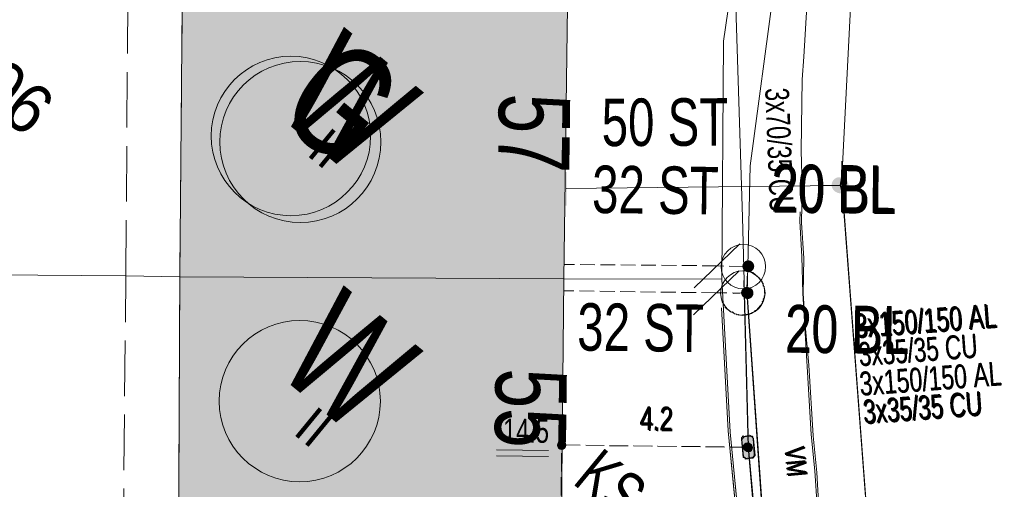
# Model space of a CAD drawing. Header units: metres. Extents: x -740 to 758, y -633 to 854.
# Tile 542 of 656: x 126 to 148, y -358 to -347. Entities that reach past the tile are written whole.
import ezdxf

# ---------------------------------------------------------------- set-up
doc = ezdxf.new("R2010")
doc.units = ezdxf.units.M
doc.header["$MEASUREMENT"] = 0
for name, pattern in [('1248_416', [1.664, 1.248, -0.416]), ('333_125', [0.4576, 0.3328, -0.1248]), ('416_125', [0.5408, 0.416, -0.1248])]:
    doc.linetypes.add(name, pattern=pattern)
for name, color, linetype in [('Gas.LOVION', 7, 'Continuous'), ('Grundkarte.LOVION', 7, 'Continuous'), ('Grundkarte_Text.LOVION', 7, 'Continuous'), ('Strom.LOVION', 7, 'Continuous'), ('StromBemass.LOVION', 7, 'Continuous'), ('Wasser.LOVION', 7, 'Continuous')]:
    doc.layers.add(name, color=color, linetype=linetype)
doc.styles.add('ERSTELLTER_STIL_1', font='arial.ttf')

msp = doc.modelspace()

# ---------------------------------------------------------------- hatches: boundary and pattern name
at = {"layer": 'Gas.LOVION', "linetype": 'Continuous', "lineweight": 13}
for points in [[(138.062, -351.484), (138.062, -350.73), (137.679, -350.738), (137.678, -351.492)], [(144.336, -351.133), (144.349, -351.115), (144.359, -351.096), (144.367, -351.075), (144.373, -351.054), (144.376, -351.032), (144.375, -351.01), (144.373, -350.988), (144.367, -350.966), (144.359, -350.946), (144.348, -350.926), (144.335, -350.908), (144.32, -350.892), (144.303, -350.878), (144.284, -350.866), (144.264, -350.857), (144.243, -350.85), (144.221, -350.846), (144.199, -350.845), (144.177, -350.846), (144.155, -350.851), (144.134, -350.858), (144.114, -350.867), (144.095, -350.879), (144.078, -350.893), (144.063, -350.909), (144.05, -350.927), (144.04, -350.947), (144.032, -350.967), (144.026, -350.989), (144.024, -351.011), (144.024, -351.033), (144.026, -351.055), (144.032, -351.076), (144.04, -351.097), (144.051, -351.116), (144.064, -351.134), (144.079, -351.15), (144.096, -351.164), (144.115, -351.176), (144.135, -351.185), (144.156, -351.192), (144.178, -351.196), (144.2, -351.198), (144.222, -351.196), (144.244, -351.192), (144.265, -351.185), (144.285, -351.175), (144.304, -351.164), (144.321, -351.149)], [(144.344, -351.132), (144.357, -351.114), (144.367, -351.095), (144.375, -351.074), (144.381, -351.053), (144.384, -351.031), (144.383, -351.009), (144.381, -350.987), (144.375, -350.966), (144.367, -350.945), (144.356, -350.926), (144.343, -350.908), (144.328, -350.892), (144.311, -350.878), (144.292, -350.866), (144.272, -350.857), (144.251, -350.85), (144.23, -350.846), (144.207, -350.845), (144.185, -350.846), (144.164, -350.85), (144.143, -350.857), (144.123, -350.867), (144.104, -350.879), (144.087, -350.893), (144.072, -350.909), (144.059, -350.927), (144.049, -350.946), (144.041, -350.967), (144.035, -350.988), (144.033, -351.01), (144.033, -351.032), (144.035, -351.054), (144.041, -351.075), (144.049, -351.096), (144.06, -351.115), (144.073, -351.133), (144.088, -351.149), (144.105, -351.163), (144.124, -351.175), (144.144, -351.184), (144.165, -351.191), (144.187, -351.195), (144.209, -351.196), (144.231, -351.195), (144.252, -351.191), (144.273, -351.184), (144.293, -351.174), (144.312, -351.162), (144.329, -351.148)], [(144.36, -351.145), (144.373, -351.127), (144.383, -351.107), (144.391, -351.087), (144.397, -351.065), (144.4, -351.044), (144.4, -351.022), (144.397, -351), (144.391, -350.978), (144.383, -350.958), (144.372, -350.939), (144.359, -350.921), (144.344, -350.905), (144.327, -350.891), (144.308, -350.879), (144.288, -350.87), (144.267, -350.863), (144.246, -350.859), (144.224, -350.858), (144.202, -350.859), (144.18, -350.863), (144.159, -350.87), (144.139, -350.88), (144.121, -350.891), (144.104, -350.906), (144.089, -350.922), (144.076, -350.94), (144.065, -350.959), (144.057, -350.979), (144.052, -351.001), (144.049, -351.023), (144.049, -351.045), (144.052, -351.067), (144.058, -351.088), (144.066, -351.108), (144.076, -351.128), (144.089, -351.146), (144.105, -351.162), (144.122, -351.176), (144.14, -351.187), (144.16, -351.197), (144.181, -351.203), (144.203, -351.207), (144.225, -351.209), (144.247, -351.207), (144.269, -351.203), (144.289, -351.196), (144.309, -351.187), (144.328, -351.175), (144.345, -351.161)], [(144.362, -351.145), (144.375, -351.127), (144.386, -351.108), (144.394, -351.087), (144.399, -351.066), (144.402, -351.044), (144.402, -351.022), (144.399, -351), (144.394, -350.979), (144.385, -350.958), (144.375, -350.939), (144.362, -350.921), (144.346, -350.905), (144.329, -350.891), (144.311, -350.879), (144.291, -350.87), (144.27, -350.863), (144.248, -350.859), (144.226, -350.858), (144.204, -350.859), (144.182, -350.863), (144.161, -350.87), (144.142, -350.88), (144.123, -350.892), (144.106, -350.906), (144.091, -350.922), (144.078, -350.94), (144.067, -350.959), (144.059, -350.98), (144.054, -351.001), (144.051, -351.023), (144.051, -351.045), (144.054, -351.067), (144.06, -351.088), (144.068, -351.109), (144.079, -351.128), (144.092, -351.146), (144.107, -351.162), (144.124, -351.176), (144.143, -351.188), (144.162, -351.197), (144.183, -351.204), (144.205, -351.208), (144.227, -351.209), (144.249, -351.208), (144.271, -351.203), (144.292, -351.196), (144.312, -351.187), (144.33, -351.175), (144.347, -351.161)]]:
    msp.add_hatch(color=7, dxfattribs=at).paths.add_polyline_path(points)
at = {"layer": 'Grundkarte.LOVION', "linetype": 'Continuous', "lineweight": 18}
for points in [[(129.421, -346.994), (129.367, -353.088), (138.001, -353.13), (138.082, -347.004), (134.977, -346.983)], [(129.367, -353.088), (129.333, -359.091), (137.941, -359.166), (138.001, -353.13)]]:
    msp.add_hatch(color=9, dxfattribs=at).paths.add_polyline_path(points)
at = {"layer": 'Strom.LOVION', "linetype": 'Continuous', "lineweight": 13}
for points in [[(142.031, -356.658), (141.992, -356.706), (142.035, -357.145), (142.064, -357.143), (142.096, -357.169), (142.227, -357.141), (142.243, -357.155), (142.282, -357.106), (142.279, -357.077), (142.258, -356.71), (142.242, -356.697), (142.239, -356.667), (142.21, -356.67), (142.178, -356.644), (142.048, -356.671)], [(142.005, -356.744), (142.042, -357.124), (142.074, -357.151), (142.077, -357.18), (142.252, -357.163), (142.305, -357.098), (142.268, -356.718), (142.252, -356.705), (142.249, -356.675), (142.22, -356.678), (142.204, -356.665), (142.057, -356.679)]]:
    msp.add_hatch(color=7, dxfattribs=at).paths.add_polyline_path(points)
at = {"layer": 'StromBemass.LOVION', "linetype": 'Continuous', "lineweight": 13}
for points in [[(138.025, -356.929), (138.032, -356.92), (138.037, -356.909), (138.042, -356.898), (138.045, -356.887), (138.046, -356.875), (138.046, -356.863), (138.045, -356.851), (138.042, -356.839), (138.037, -356.828), (138.031, -356.818), (138.024, -356.808), (138.016, -356.8), (138.007, -356.792), (137.997, -356.786), (137.986, -356.781), (137.975, -356.777), (137.963, -356.775), (137.951, -356.774), (137.939, -356.775), (137.927, -356.777), (137.916, -356.781), (137.905, -356.786), (137.895, -356.792), (137.886, -356.8), (137.878, -356.809), (137.871, -356.818), (137.865, -356.829), (137.861, -356.84), (137.858, -356.852), (137.856, -356.863), (137.856, -356.875), (137.858, -356.887), (137.861, -356.899), (137.865, -356.91), (137.871, -356.92), (137.878, -356.93), (137.886, -356.938), (137.896, -356.946), (137.906, -356.952), (137.917, -356.957), (137.928, -356.961), (137.94, -356.963), (137.952, -356.964), (137.964, -356.963), (137.975, -356.961), (137.987, -356.957), (137.997, -356.952), (138.007, -356.946), (138.017, -356.938)], [(138.025, -356.929), (138.032, -356.92), (138.037, -356.909), (138.042, -356.898), (138.045, -356.887), (138.046, -356.875), (138.046, -356.863), (138.045, -356.851), (138.042, -356.839), (138.037, -356.828), (138.031, -356.818), (138.024, -356.808), (138.016, -356.8), (138.007, -356.792), (137.997, -356.786), (137.986, -356.781), (137.975, -356.777), (137.963, -356.775), (137.951, -356.774), (137.939, -356.775), (137.927, -356.777), (137.916, -356.781), (137.905, -356.786), (137.895, -356.792), (137.886, -356.8), (137.878, -356.809), (137.871, -356.818), (137.865, -356.829), (137.861, -356.84), (137.858, -356.852), (137.856, -356.863), (137.856, -356.875), (137.858, -356.887), (137.861, -356.899), (137.865, -356.91), (137.871, -356.92), (137.878, -356.93), (137.886, -356.938), (137.896, -356.946), (137.906, -356.952), (137.917, -356.957), (137.928, -356.961), (137.94, -356.963), (137.952, -356.964), (137.964, -356.963), (137.975, -356.961), (137.987, -356.957), (137.997, -356.952), (138.007, -356.946), (138.017, -356.938)], [(142.199, -356.968), (142.206, -356.958), (142.212, -356.948), (142.216, -356.937), (142.219, -356.926), (142.22, -356.915), (142.22, -356.903), (142.219, -356.892), (142.216, -356.88), (142.212, -356.87), (142.206, -356.859), (142.199, -356.85), (142.191, -356.842), (142.182, -356.834), (142.172, -356.828), (142.162, -356.823), (142.151, -356.82), (142.14, -356.818), (142.128, -356.817), (142.116, -356.818), (142.105, -356.82), (142.094, -356.823), (142.084, -356.828), (142.074, -356.835), (142.065, -356.842), (142.057, -356.851), (142.05, -356.86), (142.045, -356.87), (142.04, -356.881), (142.038, -356.892), (142.036, -356.904), (142.036, -356.915), (142.038, -356.927), (142.041, -356.938), (142.045, -356.949), (142.051, -356.959), (142.057, -356.968), (142.065, -356.977), (142.074, -356.984), (142.084, -356.99), (142.095, -356.995), (142.106, -356.998), (142.117, -357.001), (142.129, -357.001), (142.14, -357.001), (142.151, -356.998), (142.162, -356.995), (142.173, -356.99), (142.183, -356.984), (142.192, -356.976)], [(142.224, -356.984), (142.231, -356.975), (142.237, -356.964), (142.241, -356.954), (142.244, -356.942), (142.245, -356.931), (142.245, -356.919), (142.244, -356.907), (142.241, -356.896), (142.236, -356.885), (142.231, -356.875), (142.224, -356.866), (142.216, -356.857), (142.207, -356.85), (142.197, -356.843), (142.186, -356.839), (142.175, -356.835), (142.164, -356.833), (142.152, -356.832), (142.14, -356.833), (142.129, -356.835), (142.118, -356.839), (142.107, -356.844), (142.098, -356.85), (142.089, -356.858), (142.081, -356.866), (142.074, -356.876), (142.068, -356.886), (142.064, -356.897), (142.061, -356.908), (142.06, -356.92), (142.06, -356.931), (142.061, -356.943), (142.064, -356.954), (142.068, -356.965), (142.074, -356.975), (142.081, -356.985), (142.089, -356.993), (142.098, -357.001), (142.108, -357.007), (142.118, -357.012), (142.13, -357.015), (142.141, -357.017), (142.153, -357.018), (142.164, -357.017), (142.176, -357.015), (142.187, -357.011), (142.197, -357.006), (142.207, -357), (142.216, -356.993)]]:
    msp.add_hatch(color=7, dxfattribs=at).paths.add_polyline_path(points)
at = {"layer": 'Wasser.LOVION', "linetype": 'Continuous', "lineweight": 13}
for points in [[(138.007, -353.189), (138.007, -352.435), (137.637, -352.427), (137.621, -353.167)], [(142.251, -352.932), (142.26, -352.919), (142.268, -352.904), (142.274, -352.888), (142.278, -352.872), (142.28, -352.856), (142.28, -352.839), (142.278, -352.823), (142.274, -352.807), (142.268, -352.791), (142.26, -352.777), (142.25, -352.763), (142.239, -352.751), (142.226, -352.741), (142.212, -352.732), (142.197, -352.725), (142.181, -352.72), (142.164, -352.716), (142.148, -352.715), (142.131, -352.717), (142.115, -352.72), (142.099, -352.725), (142.084, -352.732), (142.07, -352.741), (142.057, -352.752), (142.046, -352.764), (142.036, -352.777), (142.028, -352.792), (142.022, -352.807), (142.018, -352.824), (142.016, -352.84), (142.016, -352.857), (142.018, -352.873), (142.022, -352.889), (142.029, -352.905), (142.037, -352.919), (142.046, -352.933), (142.058, -352.945), (142.071, -352.955), (142.085, -352.964), (142.1, -352.971), (142.116, -352.976), (142.132, -352.979), (142.149, -352.98), (142.165, -352.979), (142.182, -352.976), (142.197, -352.971), (142.212, -352.964), (142.226, -352.955), (142.239, -352.944)], [(142.251, -352.932), (142.26, -352.919), (142.268, -352.904), (142.274, -352.888), (142.278, -352.872), (142.28, -352.856), (142.28, -352.839), (142.278, -352.823), (142.274, -352.807), (142.268, -352.791), (142.26, -352.777), (142.25, -352.763), (142.239, -352.751), (142.226, -352.741), (142.212, -352.732), (142.197, -352.725), (142.181, -352.72), (142.164, -352.716), (142.148, -352.715), (142.131, -352.717), (142.115, -352.72), (142.099, -352.725), (142.084, -352.732), (142.07, -352.741), (142.057, -352.752), (142.046, -352.764), (142.036, -352.777), (142.028, -352.792), (142.022, -352.807), (142.018, -352.824), (142.016, -352.84), (142.016, -352.857), (142.018, -352.873), (142.022, -352.889), (142.029, -352.905), (142.037, -352.919), (142.046, -352.933), (142.058, -352.945), (142.071, -352.955), (142.085, -352.964), (142.1, -352.971), (142.116, -352.976), (142.132, -352.979), (142.149, -352.98), (142.165, -352.979), (142.182, -352.976), (142.197, -352.971), (142.212, -352.964), (142.226, -352.955), (142.239, -352.944)], [(138.006, -353.78), (138.006, -353.026), (137.636, -353.018), (137.635, -353.772)], [(142.217, -353.525), (142.227, -353.511), (142.235, -353.497), (142.24, -353.482), (142.244, -353.466), (142.246, -353.45), (142.246, -353.433), (142.244, -353.417), (142.24, -353.401), (142.234, -353.386), (142.226, -353.372), (142.217, -353.359), (142.205, -353.347), (142.193, -353.336), (142.179, -353.328), (142.164, -353.321), (142.148, -353.316), (142.132, -353.313), (142.116, -353.312), (142.1, -353.313), (142.084, -353.316), (142.068, -353.321), (142.053, -353.328), (142.039, -353.337), (142.027, -353.347), (142.016, -353.359), (142.006, -353.373), (141.998, -353.387), (141.992, -353.402), (141.988, -353.418), (141.986, -353.434), (141.986, -353.451), (141.988, -353.467), (141.993, -353.483), (141.999, -353.498), (142.007, -353.512), (142.016, -353.525), (142.027, -353.537), (142.04, -353.548), (142.054, -353.556), (142.069, -353.563), (142.084, -353.568), (142.1, -353.571), (142.117, -353.572), (142.133, -353.571), (142.149, -353.568), (142.165, -353.563), (142.18, -353.556), (142.193, -353.547), (142.206, -353.537)], [(142.217, -353.525), (142.227, -353.511), (142.235, -353.497), (142.24, -353.482), (142.244, -353.466), (142.246, -353.45), (142.246, -353.433), (142.244, -353.417), (142.24, -353.401), (142.234, -353.386), (142.226, -353.372), (142.217, -353.359), (142.205, -353.347), (142.193, -353.336), (142.179, -353.328), (142.164, -353.321), (142.148, -353.316), (142.132, -353.313), (142.116, -353.312), (142.1, -353.313), (142.084, -353.316), (142.068, -353.321), (142.053, -353.328), (142.039, -353.337), (142.027, -353.347), (142.016, -353.359), (142.006, -353.373), (141.998, -353.387), (141.992, -353.402), (141.988, -353.418), (141.986, -353.434), (141.986, -353.451), (141.988, -353.467), (141.993, -353.483), (141.999, -353.498), (142.007, -353.512), (142.016, -353.525), (142.027, -353.537), (142.04, -353.548), (142.054, -353.556), (142.069, -353.563), (142.084, -353.568), (142.1, -353.571), (142.117, -353.572), (142.133, -353.571), (142.149, -353.568), (142.165, -353.563), (142.18, -353.556), (142.193, -353.547), (142.206, -353.537)], [(142.234, -353.535), (142.244, -353.521), (142.252, -353.507), (142.258, -353.491), (142.262, -353.475), (142.264, -353.458), (142.264, -353.442), (142.262, -353.425), (142.258, -353.409), (142.252, -353.394), (142.244, -353.379), (142.234, -353.366), (142.222, -353.354), (142.209, -353.343), (142.195, -353.334), (142.18, -353.327), (142.164, -353.322), (142.148, -353.319), (142.131, -353.318), (142.115, -353.319), (142.099, -353.322), (142.083, -353.327), (142.068, -353.335), (142.054, -353.344), (142.041, -353.354), (142.03, -353.366), (142.02, -353.38), (142.012, -353.394), (142.006, -353.41), (142.002, -353.426), (142, -353.443), (142, -353.459), (142.002, -353.476), (142.006, -353.492), (142.012, -353.507), (142.02, -353.522), (142.03, -353.535), (142.042, -353.547), (142.054, -353.558), (142.068, -353.567), (142.084, -353.574), (142.099, -353.579), (142.116, -353.582), (142.132, -353.583), (142.149, -353.582), (142.165, -353.579), (142.181, -353.574), (142.196, -353.566), (142.21, -353.557), (142.223, -353.547)], [(142.234, -353.535), (142.244, -353.521), (142.252, -353.507), (142.258, -353.491), (142.262, -353.475), (142.264, -353.458), (142.264, -353.442), (142.262, -353.425), (142.258, -353.409), (142.252, -353.394), (142.244, -353.379), (142.234, -353.366), (142.222, -353.354), (142.209, -353.343), (142.195, -353.334), (142.18, -353.327), (142.164, -353.322), (142.148, -353.319), (142.131, -353.318), (142.115, -353.319), (142.099, -353.322), (142.083, -353.327), (142.068, -353.335), (142.054, -353.344), (142.041, -353.354), (142.03, -353.366), (142.02, -353.38), (142.012, -353.394), (142.006, -353.41), (142.002, -353.426), (142, -353.443), (142, -353.459), (142.002, -353.476), (142.006, -353.492), (142.012, -353.507), (142.02, -353.522), (142.03, -353.535), (142.042, -353.547), (142.054, -353.558), (142.068, -353.567), (142.084, -353.574), (142.099, -353.579), (142.116, -353.582), (142.132, -353.583), (142.149, -353.582), (142.165, -353.579), (142.181, -353.574), (142.196, -353.566), (142.21, -353.557), (142.223, -353.547)]]:
    msp.add_hatch(color=7, dxfattribs=at).paths.add_polyline_path(points)

# ---------------------------------------------------------------- linework, layer by layer
at = {"layer": 'Gas.LOVION', "color": 5, "linetype": 'Continuous', "lineweight": 18}
for points in [[(145.093, -362.028), (144.273, -351.231), (144.224, -351.029), (144.252, -350.864), (144.626, -343.498), (144.722, -343.119), (145.819, -338.77), (143.265, -338.798), (141.217, -338.865), (137.263, -339.681), (130.032, -341.599), (128.532, -341.982), (125.681, -342.601), (118.485, -344.871), (115.32, -345.905), (114.334, -346.252), (114.188, -346.267)], [(157.917, -420.438), (154.086, -409.67), (152.651, -404.668), (152.554, -404.426), (152.096, -402.919), (150.664, -398.242), (148.187, -386.514), (148.089, -385.814), (146.644, -375.876), (146.452, -374.669), (145.337, -365.379), (145.141, -362.768), (144.264, -351.223), (144.214, -351.021), (144.242, -350.856), (144.251, -350.486)], [(144.224, -351.029), (138.054, -351.101)], [(144.214, -351.021), (143.802, -351.032)]]:
    msp.add_lwpolyline(points, dxfattribs=at)
msp.add_circle((131.864, -349.918), 1.792, dxfattribs=at)
at = {"layer": 'Grundkarte.LOVION', "color": 8, "linetype": 'Continuous', "lineweight": 18}
for points in [[(142.567, -365.068), (141.737, -356.578), (141.549, -353.138), (141.587, -347.785), (142.03, -344.756), (142.31, -342.187), (143.767, -336.222), (144.693, -332.999), (144.787, -332.753), (144.875, -332.449), (144.996, -332.171), (145.058, -331.899), (145.299, -331.343), (145.388, -331.039), (145.482, -330.793), (145.723, -330.238), (145.812, -329.934), (145.932, -329.656), (146.027, -329.41), (146.509, -328.299), (146.603, -328.053), (146.756, -327.802), (146.85, -327.556), (147.024, -327.214)], [(142.03, -344.756), (141.587, -347.785), (141.549, -353.138), (138.001, -353.13), (129.367, -353.088), (128.152, -353.059), (124.189, -353.032)], [(142.567, -365.068), (141.737, -356.578), (141.549, -353.138), (141.587, -347.785), (142.03, -344.756)], [(144.205, -363.075), (143.999, -360.967), (143.881, -360.063), (143.821, -359.152), (143.735, -358.274), (143.687, -357.481), (143.607, -356.661), (143.511, -355.074), (143.431, -354.254), (143.383, -353.461), (143.394, -352.662), (143.346, -351.869), (143.356, -351.07), (143.335, -350.244), (143.356, -348.646), (143.395, -348.14), (143.462, -347.01)], [(145.148, -371.604), (144.963, -370.322), (144.837, -369.034), (144.601, -367.224), (144.516, -366.346), (144.398, -365.441), (144.338, -364.531), (144.22, -363.626), (143.871, -360.054), (143.811, -359.144), (143.693, -358.239), (143.645, -357.446), (143.565, -356.626), (143.373, -353.453), (143.352, -352.628), (143.304, -351.834), (143.313, -351.626)], [(153.723, -416.991), (153.392, -416.019), (150.246, -406.218), (149.128, -402.337), (147.471, -395.968), (146.152, -390.038), (145.254, -385.692), (143.773, -375.374), (142.531, -365.092), (141.695, -356.543), (141.543, -353.78), (141.695, -356.543), (141.953, -359.178), (137.899, -359.131), (137.132, -359.147)], [(153.723, -416.991), (153.392, -416.019), (150.246, -406.218), (149.128, -402.337), (147.471, -395.968), (146.152, -390.038), (145.254, -385.692), (143.773, -375.374), (142.531, -365.092), (141.695, -356.543), (141.543, -353.78)]]:
    msp.add_lwpolyline(points, dxfattribs=at)
at = {"layer": 'Grundkarte.LOVION', "color": 253, "linetype": 'Continuous', "lineweight": 18}
for points in [[(142.03, -344.756), (141.587, -347.785), (141.549, -353.138), (141.737, -356.578), (142.567, -365.068)], [(141.543, -353.78), (141.695, -356.543), (142.531, -365.092), (143.773, -375.374), (145.254, -385.692), (146.152, -390.038), (147.471, -395.968), (149.128, -402.337), (150.246, -406.218), (153.392, -416.019), (153.723, -416.991)]]:
    msp.add_lwpolyline(points, dxfattribs=at)
at = {"layer": 'Grundkarte.LOVION', "color": 8, "linetype": '1248_416', "lineweight": 18}
for points in [[(129.367, -353.088), (128.152, -353.059), (128.195, -346.848), (129.421, -346.994)], [(129.333, -359.091), (128.092, -359.094), (128.152, -353.059), (129.367, -353.088)]]:
    msp.add_lwpolyline(points, close=True, dxfattribs=at)
at = {"layer": 'Grundkarte.LOVION', "color": 8, "linetype": 'Continuous', "lineweight": 18}
for points in [[(129.421, -346.994), (134.977, -346.983), (138.082, -347.004), (138.001, -353.13), (129.367, -353.088)], [(112.021, -363.71), (110.462, -358.335), (124.189, -353.032), (128.152, -353.059), (129.367, -353.088), (138.001, -353.13), (141.549, -353.138), (141.737, -356.578), (141.995, -359.213), (137.941, -359.166), (129.333, -359.091), (128.092, -359.094), (124.155, -359.036)], [(129.367, -353.088), (138.001, -353.13), (137.941, -359.166), (129.333, -359.091)]]:
    msp.add_lwpolyline(points, close=True, dxfattribs=at)
at = {"layer": 'Strom.LOVION', "color": 150, "linetype": 'Continuous', "lineweight": 18}
for points in [[(142.155, -356.921), (142.019, -351.747), (141.867, -347.018), (142.299, -343.577), (142.962, -340.838), (143.993, -335.816), (144.045, -335.589), (145.258, -331.067), (147.791, -324.479), (149.1, -322.297), (152.765, -318.067), (156.801, -313.549), (160.248, -310.567), (161.686, -309.407), (166.335, -305.716), (172.381, -301.046), (173.995, -299.869)], [(142.145, -356.913), (142.045, -353.169)], [(141.928, -358.323), (142.266, -358.305), (142.145, -356.913)], [(141.938, -358.331), (142.276, -358.313), (142.155, -356.921)]]:
    msp.add_lwpolyline(points, dxfattribs=at)
at = {"layer": 'Strom.LOVION', "color": 7, "linetype": 'Continuous', "lineweight": 13}
for points in [[(141.995, -356.736), (141.992, -356.706), (142.031, -356.658), (142.048, -356.671), (142.178, -356.644), (142.21, -356.67), (142.239, -356.667), (142.242, -356.697), (142.258, -356.71), (142.279, -357.077), (142.282, -357.106), (142.243, -357.155), (142.227, -357.141), (142.096, -357.169), (142.064, -357.143), (142.035, -357.145)], [(142.005, -356.744), (142.057, -356.679), (142.204, -356.665), (142.22, -356.678), (142.249, -356.675), (142.252, -356.705), (142.268, -356.718), (142.305, -357.098), (142.252, -357.163), (142.077, -357.18), (142.074, -357.151), (142.042, -357.124)]]:
    msp.add_lwpolyline(points, close=True, dxfattribs=at)
at = {"layer": 'StromBemass.LOVION', "color": 7, "linetype": '416_125', "lineweight": 13}
for points in [[(137.789, -370.914), (137.837, -366.565), (137.843, -365.574), (137.876, -364.847), (137.887, -361.787), (137.952, -356.859), (142.155, -356.921)], [(142.145, -356.913), (138.994, -356.881)]]:
    msp.add_lwpolyline(points, dxfattribs=at)
at = {"layer": 'StromBemass.LOVION', "color": 7, "linetype": 'Continuous', "lineweight": 13}
for points in [[(136.484, -357.106), (137.653, -357.125)], [(136.485, -356.973), (137.655, -356.992)]]:
    msp.add_lwpolyline(points, dxfattribs=at)
for centre, radius in [((137.951, -356.869), 0.095), ((137.951, -356.869), 0.095), ((142.128, -356.909), 0.0922), ((142.152, -356.925), 0.093)]:
    msp.add_circle(centre, radius, dxfattribs=at)
at = {"layer": 'Wasser.LOVION', "color": 150, "linetype": 'Continuous', "lineweight": 18}
for points in [[(143.019, -364.551), (142.83, -362.618), (142.719, -361.935), (142.126, -353.451), (142.141, -352.844), (142.187, -350.593), (143.256, -342.641), (143.297, -342.297), (143.417, -341.562), (143.614, -340.404), (144.273, -336.261), (143.844, -336.259), (143.241, -336.14), (142.688, -336.224), (138.495, -337.624), (129.105, -340.434), (128.529, -340.741), (128.462, -340.659), (117.905, -344.233), (116.754, -344.553), (113.203, -345.565)], [(154.72, -417.81), (152.651, -412.072), (150.927, -406.831), (150.904, -406.597), (150.727, -405.994), (150.724, -405.965), (150.31, -404.601), (150.03, -403.698), (148.726, -399.584), (146.59, -390.586), (146.144, -387.231), (145.912, -385.613), (145.786, -384.783), (145.689, -384.246), (145.623, -383.868), (144.945, -380.107), (144.168, -373.976), (143.043, -365.189), (143.009, -364.543), (142.82, -362.61), (142.709, -361.927), (142.116, -353.443), (142.124, -353.073)]]:
    msp.add_lwpolyline(points, dxfattribs=at)
at = {"layer": 'Wasser.LOVION', "color": 7, "linetype": 'Continuous', "lineweight": 13}
for points in [[(141.959, -352.344), (140.932, -353.331)], [(141.944, -352.952), (140.918, -353.939)], [(142.204, -352.976), (142.22, -352.989), (142.249, -352.987), (142.41, -353.119), (142.412, -353.148), (142.461, -353.188), (142.464, -353.217), (142.48, -353.23), (142.485, -353.289), (142.501, -353.302), (142.521, -353.507), (142.508, -353.523), (142.511, -353.552), (142.485, -353.584), (142.488, -353.614), (142.461, -353.646), (142.464, -353.675), (142.332, -353.836), (142.303, -353.838), (142.276, -353.871), (142.234, -353.89), (142.221, -353.906), (142.191, -353.908), (142.178, -353.925), (141.944, -353.947), (141.928, -353.934), (141.898, -353.937), (141.882, -353.924), (141.837, -353.914), (141.789, -353.874), (141.76, -353.877), (141.631, -353.771), (141.628, -353.742), (141.596, -353.715), (141.609, -353.699)]]:
    msp.add_lwpolyline(points, dxfattribs=at)
at = {"layer": 'Wasser.LOVION', "color": 150, "linetype": '333_125', "lineweight": 18}
for points in [[(142.141, -352.844), (142.053, -352.852), (141.445, -352.838), (137.999, -352.805)], [(142.126, -353.451), (141.431, -353.445), (137.998, -353.397)], [(142.116, -353.443), (141.807, -353.458)]]:
    msp.add_lwpolyline(points, dxfattribs=at)
at = {"layer": 'Wasser.LOVION', "color": 94, "linetype": 'Continuous', "lineweight": 18}
for centre, radius in [((132.075, -350.053), 1.811), ((132.062, -355.879), 1.812)]:
    msp.add_circle(centre, radius, dxfattribs=at)
at = {"layer": 'Wasser.LOVION', "color": 7, "linetype": 'Continuous', "lineweight": 13}
for centre in [(142.038, -352.856), (142.024, -353.451)]:
    msp.add_circle(centre, 0.5, dxfattribs=at)

# ---------------------------------------------------------------- texts
at = {"layer": 'Gas.LOVION', "color": 5, "linetype": 'Continuous', "lineweight": 18, "attachment_point": 7, "style": 'ERSTELLTER_STIL_1'}
for s, insert, char_height, rotation in [('{\\A1;\\W0.71562x;G}', (131.455, -349.505), 2.48983, 320.5838), ('{\\A1;\\W0.71559x;50 ST}', (138.853, -350.162), 1.06709, 0.2419)]:
    msp.add_mtext(s, dxfattribs=dict(at, insert=insert, char_height=char_height, rotation=rotation))
at = {"layer": 'Grundkarte_Text.LOVION', "color": 7, "linetype": 'Continuous', "lineweight": 13, "attachment_point": 7, "style": 'ERSTELLTER_STIL_1'}
for s, insert, char_height, rotation in [('{\\A1;\\W0.89449x;306}', (124.097, -348.494), 1.1243, 320.5864), ('{\\A1;\\W0.89445x;II}', (132.192, -350.335), 0.83074, 320.5848), ('{\\A1;\\W0.89449x;II}', (131.888, -356.601), 0.83074, 320.5848)]:
    msp.add_mtext(s, dxfattribs=dict(at, insert=insert, char_height=char_height, rotation=rotation))
at = {"layer": 'Grundkarte_Text.LOVION', "color": 8, "linetype": 'Continuous', "lineweight": 18, "attachment_point": 7, "style": 'ERSTELLTER_STIL_1'}
for s, insert, char_height, rotation in [('{\\A1;\\W0.71561x;57}', (136.521, -348.959), 1.60081, 269.2891), ('{\\A1;\\W0.71557x;55}', (136.446, -355.139), 1.60086, 269.2901)]:
    msp.add_mtext(s, dxfattribs=dict(at, insert=insert, char_height=char_height, rotation=rotation))
at = {"layer": 'Strom.LOVION', "color": 150, "linetype": 'Continuous', "lineweight": 18, "attachment_point": 7, "style": 'ERSTELLTER_STIL_1'}
for s, insert, char_height, rotation in [('{\\A1;\\W0.71557x;3x70/35 CU}', (142.519, -348.846), 0.53355, 272.2443), ('{\\A1;\\W0.69471x;3x150/150 AL }', (144.553, -354.457), 0.53353, 4.2469), ('{\\A1;\\W0.69469x;3x150/150 AL }', (144.579, -354.478), 0.53355, 4.2411), ('{\\A1;\\W0.69471x;3x150/150 AL }', (144.666, -355.761), 0.53353, 4.2469), ('{\\A1;\\W0.69469x;3x150/150 AL }', (144.676, -355.769), 0.53355, 4.2411)]:
    msp.add_mtext(s, dxfattribs=dict(at, insert=insert, char_height=char_height, rotation=rotation))
at = {"layer": 'Strom.LOVION', "color": 5, "linetype": 'Continuous', "lineweight": 18, "attachment_point": 7, "style": 'ERSTELLTER_STIL_1'}
for s, insert, char_height, rotation in [('{\\A1;\\W0.67982x;3x35/35 CU }', (144.647, -355.098), 0.53353, 4.2469), ('{\\A1;\\W0.67981x;3x35/35 CU }', (144.657, -355.106), 0.53355, 4.2411), ('{\\A1;\\W0.67982x;3x35/35 CU }', (144.744, -356.389), 0.53353, 4.2469), ('{\\A1;\\W0.67981x;3x35/35 CU }', (144.77, -356.41), 0.53355, 4.2411)]:
    msp.add_mtext(s, dxfattribs=dict(at, insert=insert, char_height=char_height, rotation=rotation))
at = {"layer": 'Strom.LOVION', "color": 7, "linetype": 'Continuous', "lineweight": 13, "attachment_point": 7, "style": 'ERSTELLTER_STIL_1'}
for s, insert, char_height, rotation in [('{\\A1;\\W0.71558x;VM}', (142.956, -356.916), 0.44462, 275.2445), ('{\\A1;\\W0.71558x;KS 38109}', (138.162, -357.729), 1.06709, 320.584), ('{\\A1;\\W0.71562x;VM}', (142.982, -356.937), 0.44462, 275.2445)]:
    msp.add_mtext(s, dxfattribs=dict(at, insert=insert, char_height=char_height, rotation=rotation))
at = {"layer": 'StromBemass.LOVION', "color": 7, "linetype": 'Continuous', "lineweight": 13, "char_height": 0.53355, "attachment_point": 7, "rotation": 359.2438, "style": 'ERSTELLTER_STIL_1'}
for s, insert in [('{\\A1;\\W0.71564x;4.2}', (139.7, -356.527)), ('{\\A1;\\W0.71556x;4.2}', (139.726, -356.549)), ('{\\A1;\\W0.71558x;14.5}', (136.627, -356.811))]:
    msp.add_mtext(s, dxfattribs=dict(at, insert=insert))
at = {"layer": 'Wasser.LOVION', "color": 94, "linetype": 'Continuous', "lineweight": 18, "char_height": 2.4898, "attachment_point": 7, "rotation": 320.5847, "style": 'ERSTELLTER_STIL_1'}
for insert in [(131.468, -349.381), (131.46, -355.19)]:
    msp.add_mtext('{\\A1;\\W0.71562x;W}', dxfattribs=dict(at, insert=insert))
at = {"layer": 'Wasser.LOVION', "color": 150, "linetype": 'Continuous', "lineweight": 18, "attachment_point": 7, "style": 'ERSTELLTER_STIL_1'}
for s, insert, char_height, rotation in [('{\\A1;\\W0.71557x;32 ST}', (138.63, -351.664), 1.0671, 359.3145), ('{\\A1;\\W0.71556x;20 BL}', (142.659, -351.633), 1.06711, 359.258), ('{\\A1;\\W0.71558x;20 BL}', (142.685, -351.654), 1.06709, 359.2579), ('{\\A1;\\W0.71557x;32 ST}', (138.297, -354.756), 1.0671, 359.3032), ('{\\A1;\\W0.71556x;20 BL}', (142.969, -354.796), 1.0671, 359.3202), ('{\\A1;\\W0.71560x;20 BL}', (142.979, -354.804), 1.06707, 359.3201)]:
    msp.add_mtext(s, dxfattribs=dict(at, insert=insert, char_height=char_height, rotation=rotation))

doc.saveas('drawing.dxf')
